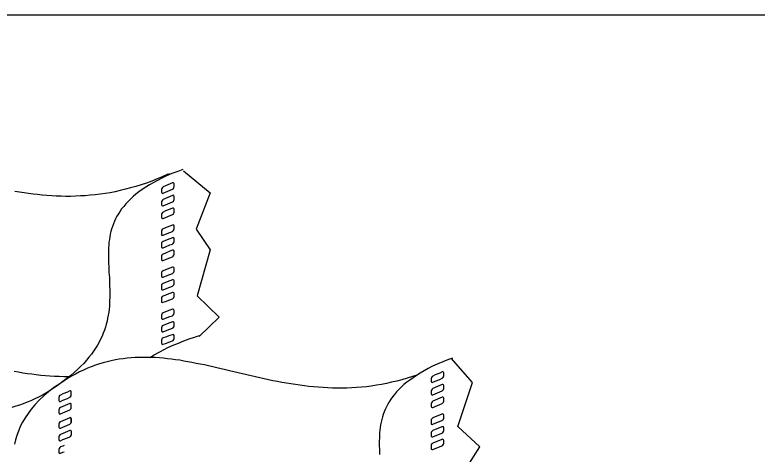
# Model space of a CAD drawing. Extents: x 638850 to 644908, y 297188 to 298900.
# Drawn here: x 639077 to 639161, y 297988.8 to 298038.5 of the extents above; entities that cross this region are included whole.
import ezdxf

# ---------------------------------------------------------------- set-up
doc = ezdxf.new("R2010")
doc.units = 0
for name, color, linetype in [('1', 7, 'Continuous'), ('16', 7, 'Continuous'), ('2', 7, 'Continuous')]:
    doc.layers.add(name, color=color, linetype=linetype)

msp = doc.modelspace()

# ---------------------------------------------------------------- linework, layer by layer
at = {"layer": '1'}
msp.add_line((638890.439, 298038.53), (639676.439, 298038.53), dxfattribs=at)
for points in [[(639096.081, 298020.893), (639099.115, 298018.393), (639097.509, 298014.286), (639099.115, 298011.965), (639097.621, 298006.743), (639100.119, 298004.332), (639097.865, 298002.145)], [(639128.024, 297980.182), (639129.452, 297982.861), (639127.489, 297986.253), (639129.63, 297989.646), (639127.132, 297991.967), (639128.805, 297996.922), (639126.396, 297999.689)]]:
    msp.add_lwpolyline(points, dxfattribs=at)
at = {"layer": '16'}
msp.add_line((639082.382, 297989.96), (639082.382, 297989.981), dxfattribs=at)
for points in [[(639094.827, 298018.813), (639094.935, 298018.876), (639094.997, 298018.984), (639095.026, 298019.092), (639095.026, 298019.092), (639095.026, 298019.167), (639095.026, 298019.337), (639095.026, 298019.416), (639095.026, 298019.416), (639094.997, 298019.507), (639094.935, 298019.54), (639094.827, 298019.524), (639094.827, 298019.524), (639094.565, 298019.399), (639094.054, 298019.183), (639093.793, 298019.059), (639093.793, 298019.059), (639093.701, 298018.997), (639093.622, 298018.905), (639093.606, 298018.797), (639093.606, 298018.797), (639093.606, 298018.705), (639093.606, 298018.552), (639093.606, 298018.457), (639093.606, 298018.457), (639093.622, 298018.381), (639093.701, 298018.336), (639093.793, 298018.349), (639093.793, 298018.349), (639094.054, 298018.473), (639094.565, 298018.689), (639094.827, 298018.813), (639094.827, 298018.813), (639094.827, 298018.813)], [(639094.827, 298017.377), (639094.935, 298017.453), (639094.997, 298017.547), (639095.026, 298017.655), (639095.026, 298017.655), (639095.026, 298017.747), (639095.026, 298017.901), (639095.026, 298017.995), (639095.026, 298017.995), (639094.997, 298018.071), (639094.935, 298018.117), (639094.827, 298018.103), (639094.827, 298018.103), (639094.565, 298017.979), (639094.054, 298017.763), (639093.793, 298017.639), (639093.793, 298017.639), (639093.701, 298017.577), (639093.622, 298017.469), (639093.606, 298017.377), (639093.606, 298017.377), (639093.606, 298017.285), (639093.606, 298017.129), (639093.606, 298017.037), (639093.606, 298017.037), (639093.622, 298016.959), (639093.701, 298016.913), (639093.793, 298016.929), (639093.793, 298016.929), (639094.054, 298017.053), (639094.565, 298017.269), (639094.827, 298017.377), (639094.827, 298017.377), (639094.827, 298017.377)], [(639094.827, 298015.957), (639094.935, 298016.019), (639094.997, 298016.111), (639095.026, 298016.219), (639095.026, 298016.219), (639095.026, 298016.311), (639095.026, 298016.464), (639095.026, 298016.559), (639095.026, 298016.559), (639094.997, 298016.635), (639094.935, 298016.68), (639094.827, 298016.667), (639094.827, 298016.667), (639094.565, 298016.543), (639094.054, 298016.343), (639093.793, 298016.219), (639093.793, 298016.219), (639093.701, 298016.157), (639093.622, 298016.049), (639093.606, 298015.957), (639093.606, 298015.957), (639093.606, 298015.862), (639093.606, 298015.708), (639093.606, 298015.617), (639093.606, 298015.617), (639093.622, 298015.538), (639093.701, 298015.492), (639093.793, 298015.509), (639093.793, 298015.509), (639094.054, 298015.617), (639094.565, 298015.833), (639094.827, 298015.957), (639094.827, 298015.957), (639094.827, 298015.957)], [(639094.827, 298014.04), (639094.918, 298014.102), (639094.981, 298014.196), (639095.013, 298014.304), (639095.013, 298014.304), (639095.013, 298014.396), (639095.013, 298014.55), (639095.013, 298014.642), (639095.013, 298014.642), (639094.981, 298014.72), (639094.918, 298014.766), (639094.827, 298014.75), (639094.827, 298014.75), (639094.549, 298014.642), (639094.054, 298014.426), (639093.776, 298014.318), (639093.776, 298014.318), (639093.685, 298014.242), (639093.606, 298014.148), (639093.593, 298014.04), (639093.593, 298014.04), (639093.593, 298013.964), (639093.593, 298013.794), (639093.593, 298013.716), (639093.593, 298013.716), (639093.606, 298013.624), (639093.685, 298013.592), (639093.776, 298013.608), (639093.776, 298013.608), (639094.054, 298013.716), (639094.549, 298013.918), (639094.827, 298014.04), (639094.827, 298014.04), (639094.827, 298014.04)], [(639094.827, 298012.603), (639094.918, 298012.666), (639094.981, 298012.774), (639095.013, 298012.868), (639095.013, 298012.868), (639095.013, 298012.96), (639095.013, 298013.13), (639095.013, 298013.208), (639095.013, 298013.208), (639094.981, 298013.3), (639094.918, 298013.33), (639094.827, 298013.316), (639094.827, 298013.316), (639094.549, 298013.208), (639094.054, 298013.006), (639093.776, 298012.898), (639093.776, 298012.898), (639093.685, 298012.822), (639093.606, 298012.728), (639093.593, 298012.62), (639093.593, 298012.62), (639093.593, 298012.544), (639093.593, 298012.374), (639093.593, 298012.296), (639093.593, 298012.296), (639093.606, 298012.204), (639093.685, 298012.171), (639093.776, 298012.188), (639093.776, 298012.188), (639094.054, 298012.296), (639094.549, 298012.495), (639094.827, 298012.603), (639094.827, 298012.603), (639094.827, 298012.603)], [(639094.827, 298011.167), (639094.918, 298011.245), (639094.981, 298011.337), (639095.013, 298011.445), (639095.013, 298011.445), (639095.013, 298011.523), (639095.013, 298011.694), (639095.013, 298011.772), (639095.013, 298011.772), (639094.981, 298011.864), (639094.918, 298011.91), (639094.827, 298011.893), (639094.827, 298011.893), (639094.549, 298011.785), (639094.054, 298011.586), (639093.776, 298011.461), (639093.776, 298011.461), (639093.685, 298011.399), (639093.606, 298011.307), (639093.593, 298011.199), (639093.593, 298011.199), (639093.593, 298011.121), (639093.593, 298010.951), (639093.593, 298010.875), (639093.593, 298010.875), (639093.606, 298010.781), (639093.685, 298010.751), (639093.776, 298010.751), (639093.776, 298010.751), (639094.054, 298010.859), (639094.549, 298011.059), (639094.827, 298011.167), (639094.827, 298011.167), (639094.827, 298011.167)], [(639094.827, 298009.269), (639094.918, 298009.331), (639094.981, 298009.423), (639095.013, 298009.531), (639095.013, 298009.531), (639095.013, 298009.623), (639095.013, 298009.779), (639095.013, 298009.871), (639095.013, 298009.871), (639094.981, 298009.949), (639094.918, 298009.995), (639094.827, 298009.979), (639094.827, 298009.979), (639094.549, 298009.871), (639094.054, 298009.671), (639093.776, 298009.563), (639093.776, 298009.563), (639093.685, 298009.501), (639093.606, 298009.407), (639093.593, 298009.299), (639093.593, 298009.299), (639093.593, 298009.223), (639093.593, 298009.053), (639093.593, 298008.975), (639093.593, 298008.975), (639093.606, 298008.883), (639093.685, 298008.85), (639093.776, 298008.85), (639093.776, 298008.85), (639094.054, 298008.961), (639094.549, 298009.161), (639094.827, 298009.269), (639094.827, 298009.269), (639094.827, 298009.269)], [(639094.827, 298007.833), (639094.918, 298007.895), (639094.981, 298007.986), (639095.013, 298008.094), (639095.013, 298008.094), (639095.013, 298008.189), (639095.013, 298008.343), (639095.013, 298008.435), (639095.013, 298008.435), (639094.981, 298008.526), (639094.918, 298008.559), (639094.827, 298008.559), (639094.827, 298008.559), (639094.549, 298008.451), (639094.054, 298008.248), (639093.776, 298008.14), (639093.776, 298008.14), (639093.685, 298008.078), (639093.606, 298007.986), (639093.593, 298007.878), (639093.593, 298007.878), (639093.593, 298007.803), (639093.593, 298007.633), (639093.593, 298007.554), (639093.593, 298007.554), (639093.606, 298007.463), (639093.685, 298007.43), (639093.776, 298007.43), (639093.776, 298007.43), (639094.054, 298007.538), (639094.549, 298007.725), (639094.827, 298007.833), (639094.827, 298007.833), (639094.827, 298007.833)], [(639094.827, 298006.412), (639094.918, 298006.474), (639094.981, 298006.566), (639095.013, 298006.674), (639095.013, 298006.674), (639095.013, 298006.753), (639095.013, 298006.92), (639095.013, 298006.998), (639095.013, 298006.998), (639094.981, 298007.09), (639094.918, 298007.139), (639094.827, 298007.122), (639094.827, 298007.122), (639094.549, 298007.014), (639094.054, 298006.828), (639093.776, 298006.72), (639093.776, 298006.72), (639093.685, 298006.658), (639093.606, 298006.566), (639093.593, 298006.458), (639093.593, 298006.458), (639093.593, 298006.38), (639093.593, 298006.21), (639093.593, 298006.134), (639093.593, 298006.134), (639093.606, 298006.04), (639093.685, 298005.994), (639093.776, 298006.01), (639093.776, 298006.01), (639094.054, 298006.118), (639094.549, 298006.304), (639094.827, 298006.412), (639094.827, 298006.412), (639094.827, 298006.412)], [(639094.827, 298004.495), (639094.918, 298004.557), (639094.981, 298004.652), (639095.013, 298004.76), (639095.013, 298004.76), (639095.013, 298004.852), (639095.013, 298005.006), (639095.013, 298005.1), (639095.013, 298005.1), (639094.981, 298005.176), (639094.918, 298005.222), (639094.827, 298005.222), (639094.827, 298005.222), (639094.549, 298005.114), (639094.054, 298004.93), (639093.776, 298004.822), (639093.776, 298004.822), (639093.685, 298004.76), (639093.622, 298004.665), (639093.593, 298004.574), (639093.593, 298004.574), (639093.593, 298004.482), (639093.593, 298004.328), (639093.593, 298004.233), (639093.593, 298004.233), (639093.622, 298004.142), (639093.685, 298004.109), (639093.776, 298004.109), (639093.776, 298004.109), (639094.054, 298004.217), (639094.549, 298004.404), (639094.827, 298004.495), (639094.827, 298004.495), (639094.827, 298004.495)], [(639094.827, 298003.075), (639094.918, 298003.121), (639094.981, 298003.229), (639095.013, 298003.324), (639095.013, 298003.324), (639095.013, 298003.415), (639095.013, 298003.569), (639095.013, 298003.664), (639095.013, 298003.664), (639094.981, 298003.756), (639094.918, 298003.785), (639094.827, 298003.785), (639094.827, 298003.785), (639094.549, 298003.677), (639094.054, 298003.507), (639093.776, 298003.399), (639093.776, 298003.399), (639093.685, 298003.337), (639093.622, 298003.245), (639093.593, 298003.137), (639093.593, 298003.137), (639093.593, 298003.059), (639093.593, 298002.905), (639093.593, 298002.813), (639093.593, 298002.813), (639093.622, 298002.721), (639093.685, 298002.689), (639093.776, 298002.689), (639093.776, 298002.689), (639094.054, 298002.784), (639094.549, 298002.967), (639094.827, 298003.075), (639094.827, 298003.075), (639094.827, 298003.075)], [(639094.827, 298001.639), (639094.918, 298001.701), (639094.981, 298001.793), (639095.013, 298001.901), (639095.013, 298001.901), (639095.013, 298001.979), (639095.013, 298002.149), (639095.013, 298002.227), (639095.013, 298002.227), (639094.981, 298002.319), (639094.918, 298002.365), (639094.827, 298002.349), (639094.827, 298002.349), (639094.549, 298002.257), (639094.054, 298002.071), (639093.776, 298001.979), (639093.776, 298001.979), (639093.685, 298001.917), (639093.622, 298001.825), (639093.593, 298001.717), (639093.593, 298001.717), (639093.593, 298001.639), (639093.593, 298001.485), (639093.593, 298001.393), (639093.593, 298001.393), (639093.622, 298001.299), (639093.685, 298001.253), (639093.776, 298001.269), (639093.776, 298001.269), (639094.054, 298001.361), (639094.549, 298001.547), (639094.827, 298001.639), (639094.827, 298001.639), (639094.827, 298001.639)], [(639125.366, 297997.421), (639125.461, 297997.483), (639125.536, 297997.591), (639125.553, 297997.699), (639125.553, 297997.699), (639125.553, 297997.778), (639125.553, 297997.948), (639125.553, 297998.023), (639125.553, 297998.023), (639125.536, 297998.118), (639125.461, 297998.148), (639125.366, 297998.131), (639125.366, 297998.131), (639125.104, 297998.007), (639124.594, 297997.791), (639124.332, 297997.67), (639124.332, 297997.67), (639124.224, 297997.608), (639124.162, 297997.5), (639124.132, 297997.405), (639124.132, 297997.405), (639124.132, 297997.313), (639124.132, 297997.159), (639124.132, 297997.068), (639124.132, 297997.068), (639124.162, 297996.989), (639124.224, 297996.943), (639124.332, 297996.96), (639124.332, 297996.96), (639124.594, 297997.081), (639125.104, 297997.297), (639125.366, 297997.421), (639125.366, 297997.421), (639125.366, 297997.421)], [(639125.366, 297995.985), (639125.461, 297996.063), (639125.536, 297996.155), (639125.553, 297996.263), (639125.553, 297996.263), (639125.553, 297996.355), (639125.553, 297996.511), (639125.553, 297996.603), (639125.553, 297996.603), (639125.536, 297996.682), (639125.461, 297996.727), (639125.366, 297996.711), (639125.366, 297996.711), (639125.104, 297996.587), (639124.594, 297996.371), (639124.332, 297996.247), (639124.332, 297996.247), (639124.224, 297996.187), (639124.162, 297996.077), (639124.132, 297995.969), (639124.132, 297995.969), (639124.132, 297995.893), (639124.132, 297995.739), (639124.132, 297995.645), (639124.132, 297995.645), (639124.162, 297995.569), (639124.224, 297995.523), (639124.332, 297995.537), (639124.332, 297995.537), (639124.594, 297995.661), (639125.104, 297995.877), (639125.366, 297995.985), (639125.366, 297995.985), (639125.366, 297995.985)], [(639083.197, 297995.272), (639083.291, 297995.332), (639083.367, 297995.44), (639083.383, 297995.55), (639083.383, 297995.55), (639083.383, 297995.626), (639083.383, 297995.796), (639083.383, 297995.874), (639083.383, 297995.874), (639083.367, 297995.966), (639083.291, 297995.996), (639083.197, 297995.982), (639083.197, 297995.982), (639082.935, 297995.858), (639082.424, 297995.642), (639082.162, 297995.518), (639082.162, 297995.518), (639082.054, 297995.456), (639081.992, 297995.348), (639081.963, 297995.256), (639081.963, 297995.256), (639081.963, 297995.164), (639081.963, 297995.008), (639081.963, 297994.916), (639081.963, 297994.916), (639081.992, 297994.838), (639082.054, 297994.792), (639082.162, 297994.808), (639082.162, 297994.808), (639082.424, 297994.932), (639082.935, 297995.148), (639083.197, 297995.272), (639083.197, 297995.272), (639083.197, 297995.272)], [(639125.366, 297994.565), (639125.461, 297994.627), (639125.536, 297994.719), (639125.553, 297994.827), (639125.553, 297994.827), (639125.553, 297994.918), (639125.553, 297995.075), (639125.553, 297995.167), (639125.553, 297995.167), (639125.536, 297995.245), (639125.461, 297995.291), (639125.366, 297995.275), (639125.366, 297995.275), (639125.104, 297995.151), (639124.594, 297994.935), (639124.332, 297994.827), (639124.332, 297994.827), (639124.224, 297994.765), (639124.162, 297994.657), (639124.132, 297994.549), (639124.132, 297994.549), (639124.132, 297994.473), (639124.132, 297994.316), (639124.132, 297994.225), (639124.132, 297994.225), (639124.162, 297994.133), (639124.224, 297994.1), (639124.332, 297994.117), (639124.332, 297994.117), (639124.594, 297994.225), (639125.104, 297994.441), (639125.366, 297994.565), (639125.366, 297994.565), (639125.366, 297994.565)], [(639083.197, 297993.836), (639083.291, 297993.912), (639083.367, 297994.006), (639083.383, 297994.114), (639083.383, 297994.114), (639083.383, 297994.19), (639083.383, 297994.36), (639083.383, 297994.452), (639083.383, 297994.452), (639083.367, 297994.53), (639083.291, 297994.576), (639083.197, 297994.56), (639083.197, 297994.56), (639082.935, 297994.438), (639082.424, 297994.222), (639082.162, 297994.098), (639082.162, 297994.098), (639082.054, 297994.036), (639081.992, 297993.928), (639081.963, 297993.82), (639081.963, 297993.82), (639081.963, 297993.741), (639081.963, 297993.588), (639081.963, 297993.496), (639081.963, 297993.496), (639081.992, 297993.417), (639082.054, 297993.372), (639082.162, 297993.388), (639082.162, 297993.388), (639082.424, 297993.512), (639082.935, 297993.728), (639083.197, 297993.836), (639083.197, 297993.836), (639083.197, 297993.836)], [(639125.353, 297992.65), (639125.461, 297992.713), (639125.523, 297992.804), (639125.553, 297992.912), (639125.553, 297992.912), (639125.553, 297993.004), (639125.553, 297993.158), (639125.553, 297993.253), (639125.553, 297993.253), (639125.523, 297993.328), (639125.461, 297993.377), (639125.353, 297993.361), (639125.353, 297993.361), (639125.088, 297993.253), (639124.581, 297993.037), (639124.316, 297992.929), (639124.316, 297992.929), (639124.224, 297992.85), (639124.146, 297992.758), (639124.132, 297992.65), (639124.132, 297992.65), (639124.132, 297992.572), (639124.132, 297992.402), (639124.132, 297992.326), (639124.132, 297992.326), (639124.146, 297992.232), (639124.224, 297992.202), (639124.316, 297992.218), (639124.316, 297992.218), (639124.581, 297992.326), (639125.088, 297992.526), (639125.353, 297992.65), (639125.353, 297992.65), (639125.353, 297992.65)], [(639083.197, 297992.235), (639083.291, 297992.297), (639083.367, 297992.391), (639083.383, 297992.499), (639083.383, 297992.499), (639083.383, 297992.591), (639083.383, 297992.745), (639083.383, 297992.837), (639083.383, 297992.837), (639083.367, 297992.915), (639083.291, 297992.961), (639083.197, 297992.947), (639083.197, 297992.947), (639082.935, 297992.823), (639082.424, 297992.607), (639082.162, 297992.499), (639082.162, 297992.499), (639082.054, 297992.437), (639081.992, 297992.329), (639081.963, 297992.221), (639081.963, 297992.221), (639081.963, 297992.143), (639081.963, 297991.973), (639081.963, 297991.897), (639081.963, 297991.897), (639081.992, 297991.803), (639082.054, 297991.773), (639082.162, 297991.789), (639082.162, 297991.789), (639082.424, 297991.897), (639082.935, 297992.113), (639083.197, 297992.235), (639083.197, 297992.235), (639083.197, 297992.235)], [(639083.197, 297992.221), (639083.291, 297992.283), (639083.367, 297992.378), (639083.399, 297992.486), (639083.399, 297992.486), (639083.399, 297992.577), (639083.399, 297992.731), (639083.399, 297992.823), (639083.399, 297992.823), (639083.367, 297992.901), (639083.291, 297992.947), (639083.197, 297992.931), (639083.197, 297992.931), (639082.935, 297992.823), (639082.424, 297992.607), (639082.162, 297992.499), (639082.162, 297992.499), (639082.071, 297992.424), (639081.992, 297992.329), (639081.963, 297992.221), (639081.963, 297992.221), (639081.963, 297992.145), (639081.963, 297991.975), (639081.963, 297991.897), (639081.963, 297991.897), (639081.992, 297991.805), (639082.071, 297991.773), (639082.162, 297991.773), (639082.162, 297991.773), (639082.424, 297991.897), (639082.935, 297992.1), (639083.197, 297992.221), (639083.197, 297992.221), (639083.197, 297992.221)], [(639083.197, 297990.785), (639083.291, 297990.847), (639083.367, 297990.941), (639083.399, 297991.049), (639083.399, 297991.049), (639083.399, 297991.141), (639083.399, 297991.295), (639083.399, 297991.387), (639083.399, 297991.387), (639083.367, 297991.481), (639083.291, 297991.511), (639083.197, 297991.495), (639083.197, 297991.495), (639082.935, 297991.387), (639082.424, 297991.187), (639082.162, 297991.063), (639082.162, 297991.063), (639082.071, 297991.001), (639081.992, 297990.909), (639081.963, 297990.801), (639081.963, 297990.801), (639081.963, 297990.723), (639081.963, 297990.555), (639081.963, 297990.477), (639081.963, 297990.477), (639081.992, 297990.385), (639082.071, 297990.339), (639082.162, 297990.353), (639082.162, 297990.353), (639082.424, 297990.477), (639082.935, 297990.677), (639083.197, 297990.785), (639083.197, 297990.785), (639083.197, 297990.785)], [(639125.353, 297991.214), (639125.461, 297991.276), (639125.523, 297991.384), (639125.553, 297991.476), (639125.553, 297991.476), (639125.553, 297991.568), (639125.553, 297991.722), (639125.553, 297991.816), (639125.553, 297991.816), (639125.523, 297991.908), (639125.461, 297991.94), (639125.353, 297991.924), (639125.353, 297991.924), (639125.088, 297991.816), (639124.581, 297991.614), (639124.316, 297991.506), (639124.316, 297991.506), (639124.224, 297991.43), (639124.146, 297991.336), (639124.132, 297991.228), (639124.132, 297991.228), (639124.132, 297991.152), (639124.132, 297990.982), (639124.132, 297990.904), (639124.132, 297990.904), (639124.146, 297990.812), (639124.224, 297990.782), (639124.316, 297990.782), (639124.316, 297990.782), (639124.581, 297990.904), (639125.088, 297991.106), (639125.353, 297991.214), (639125.353, 297991.214), (639125.353, 297991.214)], [(639125.353, 297989.778), (639125.461, 297989.853), (639125.523, 297989.948), (639125.553, 297990.056), (639125.553, 297990.056), (639125.553, 297990.131), (639125.553, 297990.301), (639125.553, 297990.38), (639125.553, 297990.38), (639125.523, 297990.472), (639125.461, 297990.517), (639125.353, 297990.504), (639125.353, 297990.504), (639125.088, 297990.396), (639124.581, 297990.177), (639124.316, 297990.069), (639124.316, 297990.069), (639124.224, 297990.01), (639124.146, 297989.915), (639124.132, 297989.807), (639124.132, 297989.807), (639124.132, 297989.732), (639124.132, 297989.562), (639124.132, 297989.483), (639124.132, 297989.483), (639124.146, 297989.392), (639124.224, 297989.346), (639124.316, 297989.359), (639124.316, 297989.359), (639124.581, 297989.467), (639125.088, 297989.67), (639125.353, 297989.778), (639125.353, 297989.778), (639125.353, 297989.778)], [(639082.578, 297989.816), (639082.424, 297989.751), (639082.162, 297989.643), (639082.162, 297989.643), (639082.071, 297989.58), (639081.992, 297989.489), (639081.963, 297989.381), (639081.963, 297989.381), (639081.963, 297989.289), (639081.963, 297989.132), (639081.963, 297989.057), (639081.963, 297989.057), (639081.992, 297988.962), (639082.071, 297988.916), (639082.162, 297988.932), (639082.162, 297988.932), (639082.424, 297989.04), (639082.564, 297989.095)]]:
    msp.add_lwpolyline(points, dxfattribs=at)
at = {"layer": '2'}
for points in [[(639096.025, 298021.043), (639095.428, 298020.822), (639094.78, 298020.575), (639094.146, 298020.314), (639094.146, 298020.314), (639094.146, 298020.314), (639094.146, 298020.314), (639094.146, 298020.314), (639094.146, 298020.314), (639093.624, 298020.05), (639093.129, 298019.803), (639092.652, 298019.54), (639092.22, 298019.292), (639091.801, 298019.031), (639091.414, 298018.768), (639091.041, 298018.505), (639090.703, 298018.228), (639090.379, 298017.965), (639090.069, 298017.686)], [(639094.486, 298020.561), (639094.303, 298020.467), (639094.303, 298020.467), (639094.303, 298020.467), (639094.303, 298020.498), (639094.303, 298020.498), (639094.303, 298020.498), (639093.685, 298020.219), (639093.084, 298019.972), (639092.481, 298019.724), (639091.876, 298019.508), (639091.277, 298019.308), (639090.688, 298019.126), (639090.087, 298018.952), (639089.5, 298018.797), (639088.928, 298018.66), (639088.341, 298018.52), (639087.769, 298018.412), (639087.2, 298018.32), (639086.644, 298018.241), (639086.071, 298018.167), (639085.515, 298018.12), (639084.959, 298018.073), (639084.403, 298018.041), (639083.863, 298018.01), (639083.305, 298017.996), (639082.765, 298017.996), (639082.225, 298018.01), (639081.683, 298018.025), (639081.159, 298018.059), (639080.617, 298018.104), (639080.092, 298018.149), (639079.57, 298018.196), (639079.06, 298018.257), (639078.535, 298018.32), (639078.025, 298018.397), (639077.498, 298018.473), (639076.987, 298018.565)], [(639090.069, 298017.686), (639089.808, 298017.425), (639089.547, 298017.146), (639089.313, 298016.867), (639089.081, 298016.59), (639088.899, 298016.311), (639088.712, 298016.034), (639088.541, 298015.755), (639088.388, 298015.463), (639088.264, 298015.184), (639088.143, 298014.891), (639088.03, 298014.599), (639087.94, 298014.302), (639087.862, 298014.011), (639087.799, 298013.719), (639087.74, 298013.422), (639087.693, 298013.132), (639087.648, 298012.823), (639087.632, 298012.529), (639087.598, 298012.218), (639087.585, 298011.926), (639087.585, 298011.615), (639087.585, 298011.309), (639087.585, 298011.001), (639087.585, 298010.69), (639087.598, 298010.382), (639087.616, 298010.058), (639087.632, 298009.748), (639087.648, 298009.439), (639087.661, 298009.115), (639087.693, 298008.805), (639087.706, 298008.481), (639087.724, 298008.157), (639087.724, 298007.833), (639087.74, 298007.509), (639087.74, 298007.185), (639087.74, 298006.861), (639087.74, 298006.537), (639087.724, 298006.211), (639087.706, 298005.887), (639087.693, 298005.549), (639087.661, 298005.223), (639087.616, 298004.899), (639087.553, 298004.559), (639087.49, 298004.222), (639087.43, 298003.893), (639087.337, 298003.553), (639087.245, 298003.216), (639087.121, 298002.876), (639086.998, 298002.536), (639086.86, 298002.197), (639086.705, 298001.855), (639086.518, 298001.517), (639086.334, 298001.175), (639086.134, 298000.838), (639085.902, 298000.498), (639085.652, 298000.145), (639085.378, 297999.8), (639085.096, 297999.463), (639084.788, 297999.107), (639084.448, 297998.783), (639084.095, 297998.426), (639083.722, 297998.086), (639083.319, 297997.733), (639082.887, 297997.393), (639082.426, 297997.04), (639081.946, 297996.682), (639081.438, 297996.342), (639081.438, 297996.342), (639080.99, 297996.05), (639080.558, 297995.786), (639080.126, 297995.523), (639079.678, 297995.291), (639079.242, 297995.075), (639078.81, 297994.875), (639078.378, 297994.706), (639077.946, 297994.535), (639077.514, 297994.382), (639077.082, 297994.245), (639076.663, 297994.119)], [(639092.314, 297999.773), (639092.706, 298000.016), (639093.462, 298000.448), (639094.294, 298000.88), (639094.294, 298000.88), (639094.897, 298001.162), (639095.516, 298001.407), (639096.117, 298001.657), (639096.72, 298001.868), (639097.323, 298002.071), (639097.908, 298002.255)], [(639122.516, 297997.782), (639122.001, 297997.609), (639121.398, 297997.422), (639120.813, 297997.251), (639120.223, 297997.098), (639119.654, 297996.959), (639119.067, 297996.819), (639118.495, 297996.711), (639117.924, 297996.621), (639117.352, 297996.542), (639116.797, 297996.464), (639116.241, 297996.419), (639115.685, 297996.371), (639115.129, 297996.342), (639114.571, 297996.311), (639114.031, 297996.311), (639113.491, 297996.311), (639112.949, 297996.311), (639112.409, 297996.326), (639111.885, 297996.356), (639111.345, 297996.401), (639110.818, 297996.45), (639110.292, 297996.495), (639109.786, 297996.558), (639109.275, 297996.621), (639108.764, 297996.698), (639108.24, 297996.774), (639107.731, 297996.866), (639107.221, 297996.945), (639106.726, 297997.053), (639106.215, 297997.143), (639105.722, 297997.251), (639105.214, 297997.343), (639104.721, 297997.454), (639104.226, 297997.58), (639103.731, 297997.683), (639103.254, 297997.791), (639102.757, 297997.917), (639102.28, 297998.027), (639101.785, 297998.149), (639101.308, 297998.257), (639100.826, 297998.365), (639100.349, 297998.489), (639099.868, 297998.597), (639099.391, 297998.705), (639098.925, 297998.813), (639098.448, 297998.921), (639097.987, 297999.013), (639097.521, 297999.105), (639097.044, 297999.2), (639096.58, 297999.29), (639096.117, 297999.368), (639095.653, 297999.447), (639095.192, 297999.506), (639094.726, 297999.569), (639094.265, 297999.632), (639093.817, 297999.677), (639093.354, 297999.722), (639092.89, 297999.755), (639092.443, 297999.771), (639091.979, 297999.785), (639091.531, 297999.785), (639091.068, 297999.785), (639090.62, 297999.755), (639090.172, 297999.74), (639089.709, 297999.692), (639089.259, 297999.632), (639088.811, 297999.569), (639088.366, 297999.49), (639087.902, 297999.402), (639087.454, 297999.29), (639087.004, 297999.182), (639086.557, 297999.044), (639086.109, 297998.891), (639085.648, 297998.718), (639085.2, 297998.552), (639084.75, 297998.349), (639084.302, 297998.133), (639083.841, 297997.899), (639083.393, 297997.638), (639082.945, 297997.377), (639082.945, 297997.377), (639082.185, 297996.882), (639081.492, 297996.401), (639080.842, 297995.908), (639080.272, 297995.413), (639079.748, 297994.922), (639079.267, 297994.427), (639078.85, 297993.935), (639078.481, 297993.44), (639078.139, 297992.942), (639077.847, 297992.45), (639077.602, 297991.955), (639077.383, 297991.444), (639077.212, 297990.951), (639077.062, 297990.456), (639076.938, 297989.961)], [(639126.552, 297999.706), (639126.094, 297999.537), (639125.446, 297999.29), (639124.811, 297999.029), (639124.811, 297999.029), (639124.811, 297999.029), (639124.811, 297999.029), (639124.811, 297999.029), (639124.811, 297999.029), (639124.287, 297998.781), (639123.792, 297998.534), (639123.328, 297998.273), (639122.881, 297998.012), (639122.464, 297997.746), (639122.077, 297997.485), (639121.708, 297997.222), (639121.369, 297996.959)], [(639076.913, 297998.228), (639077.406, 297998.135), (639077.901, 297998.041), (639078.412, 297997.964), (639078.904, 297997.904), (639079.415, 297997.841), (639079.926, 297997.778), (639080.45, 297997.733), (639080.961, 297997.688), (639081.483, 297997.654), (639082.007, 297997.64), (639082.549, 297997.625), (639083.089, 297997.609), (639083.168, 297997.611)], [(639121.369, 297996.959), (639121.042, 297996.698), (639120.75, 297996.419), (639120.471, 297996.155), (639120.21, 297995.879), (639119.978, 297995.6), (639119.762, 297995.325), (639119.562, 297995.044), (639119.375, 297994.765), (639119.206, 297994.475), (639119.067, 297994.196), (639118.927, 297993.901), (639118.804, 297993.624), (639118.696, 297993.329), (639118.603, 297993.037), (639118.525, 297992.742), (639118.464, 297992.45), (639118.401, 297992.157), (639118.356, 297991.847), (639118.324, 297991.554), (639118.293, 297991.262), (639118.264, 297990.951), (639118.264, 297990.643), (639118.25, 297990.335), (639118.25, 297990.04), (639118.25, 297989.732), (639118.264, 297989.421), (639118.264, 297989.097), (639118.279, 297988.791)]]:
    msp.add_lwpolyline(points, dxfattribs=at)

doc.saveas('drawing.dxf')
